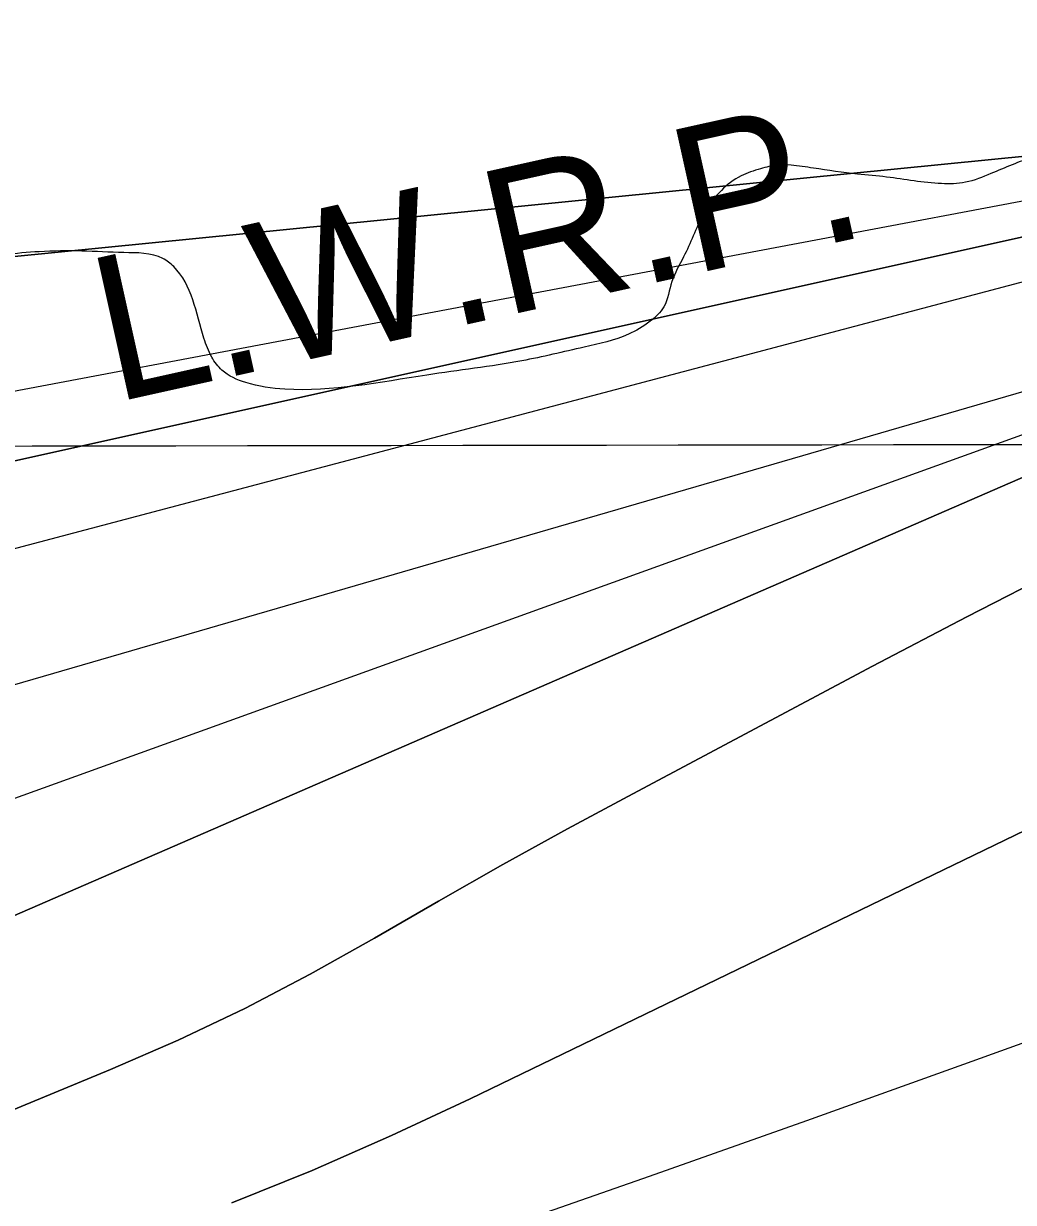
# Model space of a CAD drawing. Extents: x 3329297 to 3367176, y 649250 to 674653.
# Drawn here: x 3337812 to 3338379, y 660267 to 660942 of the extents above; entities that cross this region are included whole.
import ezdxf

# ---------------------------------------------------------------- set-up
doc = ezdxf.new("R2010")
doc.units = 0
for name, color, linetype in [('V-GRID-MAJR', 7, 'Continuous'), ('V-RIVR-EDGE', 7, 'Continuous'), ('V-TOPO-DPTH', 7, 'Continuous'), ('V-TOPO-MAJR', 7, 'Continuous'), ('V-TOPO-MINR', 7, 'Continuous'), ('V-TOPO-WATR', 7, 'Continuous'), ('V-TOPO-WATR-IDEN', 7, 'Continuous')]:
    doc.layers.add(name, color=color, linetype=linetype)

msp = doc.modelspace()

# ---------------------------------------------------------------- linework, layer by layer
at = {"layer": 'V-GRID-MAJR'}
msp.add_spline([(3333421.13, 660693.428), (3338679.904, 660701.46), (3343938.678, 660710.256), (3349197.451, 660719.817), (3354456.222, 660730.142), (3359714.992, 660741.233), (3364973.7600000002, 660753.089), (3364973.761, 660753.089)], degree=3, dxfattribs=at)
at = {"layer": 'V-RIVR-EDGE'}
msp.add_spline([(3338937.398556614, 661038.9798826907), (3338922.836359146, 661016.6337518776), (3338913.2879107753, 661010.4401016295), (3338909.5534775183, 661008.7913995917), (3338900.440008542, 661010.8863548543), (3338872.2716634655, 661017.5877519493), (3338863.9820330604, 661017.6082498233), (3338847.3945731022, 661014.3333934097), (3338836.5955059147, 661005.2414472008), (3338822.87969468, 660989.9394524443), (3338803.3590923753, 660973.8228431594), (3338792.145543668, 660964.7319218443), (3338778.457404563, 660960.6209281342), (3338766.4374404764, 660960.6506500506), (3338750.670744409, 660954.0578916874), (3338739.877826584, 660947.4528346), (3338731.1439927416, 660935.4543932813), (3338722.8154163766, 660919.7245933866), (3338710.758556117, 660904.8329805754), (3338699.5429576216, 660894.91309622), (3338689.159396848, 660886.2346066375), (3338668.4199474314, 660880.0686285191), (3338645.5978414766, 660869.762959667), (3338618.61452202, 660852.8358354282), (3338593.279904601, 660832.1742779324), (3338577.0946274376, 660823.924618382), (3338559.2524490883, 660816.0935399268), (3338550.1348805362, 660816.5305691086), (3338538.9469541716, 660817.8016857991), (3338524.0461173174, 660826.1282123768), (3338507.906960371, 660836.5302212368), (3338499.6306535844, 660841.9389788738), (3338492.6111149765, 660852.7329215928), (3338476.8915640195, 660865.2063131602), (3338462.809441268, 660869.3859747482), (3338450.374995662, 660869.416721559), (3338418.4609434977, 660869.9101198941), (3338390.2649262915, 660865.4205159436), (3338365.786944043, 660855.9479097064), (3338351.2677921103, 660851.010002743), (3338337.587852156, 660850.2148611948), (3338306.0964806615, 660854.0230867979), (3338289.5213194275, 660855.7220086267), (3338264.2461458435, 660859.1003793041), (3338251.4013182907, 660860.79007709), (3338243.526169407, 660860.8095500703), (3338233.9879699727, 660858.7607150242), (3338222.78671999, 660854.6435719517), (3338211.5752210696, 660846.381613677), (3338201.1783366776, 660832.314864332), (3338189.927891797, 660808.3026082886), (3338183.261341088, 660794.2266349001), (3338178.666173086, 660779.7310555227), (3338170.7705263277, 660771.4608980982), (3338158.317632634, 660764.0309775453), (3338133.0158118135, 660756.632828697), (3338097.3509280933, 660748.8458206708), (3338043.0333510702, 660740.6904513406), (3337961.7744752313, 660732.6017001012), (3337939.4016971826, 660736.3873780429), (3337925.7412302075, 660743.4673853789), (3337919.956937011, 660750.9424012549), (3337915.424287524, 660761.7301946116), (3337898.1175281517, 660802.8069106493), (3337891.911579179, 660807.3815807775), (3337869.5377762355, 660810.7527771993), (3337845.49989785, 660811.6411840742), (3337821.0444632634, 660811.2871712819), (3337801.5587073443, 660809.2629336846), (3337782.0637273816, 660803.5083624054), (3337764.216424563, 660793.604876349), (3337739.713844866, 660774.1847136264), (3337721.0140064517, 660754.7502023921), (3337697.738473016, 660728.6952606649), (3337679.4746388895, 660717.963836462), (3337644.2119379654, 660705.2020252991), (3337603.984682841, 660696.182846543), (3337565.4245778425, 660690.8899018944), (3337510.301610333, 660692.2696573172), (3337469.272039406, 660694.0290478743), (3337430.314876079, 660695.7833139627), (3337388.874923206, 660699.2016554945), (3337358.619822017, 660700.105435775), (3337304.319668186, 660698.996252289), (3337262.866391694, 660697.026334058), (3337234.678573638, 660695.8525822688), (3337203.591434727, 660695.5149677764), (3337186.597692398, 660695.5569884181), (3337167.5233433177, 660692.2882813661), (3337153.831104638, 660686.5193615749), (3337137.251843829, 660686.5603573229), (3337124.4029167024, 660686.5921290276), (3337108.235062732, 660685.3886553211), (3337095.376911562, 660681.690093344), (3337086.671774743, 660681.2971345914), (3337075.483848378, 660682.568251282), (3337053.112095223, 660686.7684107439), (3337038.6083166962, 660688.0477265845), (3337026.9997594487, 660686.8329790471), (3337008.7625725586, 660686.87807437), (3337000.0574357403, 660686.4851156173), (3336990.1139788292, 660688.1676391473), (3336974.372905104, 660691.9369187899), (3336966.9173622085, 660694.0277744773), (3336960.7001394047, 660694.0431478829), (3336948.27184316, 660696.5607838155), (3336935.0053598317, 660695.350135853), (3336912.630531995, 660698.3068507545), (3336901.038373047, 660703.723807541), (3336890.6753101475, 660703.3349483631), (3336866.220900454, 660703.3954170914), (3336823.121996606, 660706.403376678), (3336801.991638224, 660709.7714984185), (3336787.48580991, 660710.2218512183), (3336751.422842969, 660709.0675724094), (3336727.3849645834, 660709.9559792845), (3336706.2556310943, 660713.7385825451), (3336691.7600517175, 660718.3337505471), (3336674.7652844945, 660717.9612896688), (3336645.3247978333, 660713.0602788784), (3336625.8451912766, 660713.5229304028), (3336606.791340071, 660718.5438537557), (3336592.2875615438, 660719.823169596), (3336570.7345224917, 660719.8764640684), (3336558.7135335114, 660719.4917044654), (3336550.4300524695, 660721.9990914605), (3336541.7310650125, 660724.0930218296), (3336533.855916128, 660724.1124948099), (3336524.320791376, 660723.3071043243), (3336504.8329856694, 660720.4539036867), (3336490.319983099, 660718.0028858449), (3336479.957945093, 660718.0285081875), (3336467.5388728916, 660724.2764778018), (3336461.3257496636, 660725.9497772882), (3336442.6740812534, 660725.9958975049), (3336394.1848678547, 660728.1882176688), (3336368.0735569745, 660728.667267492), (3336351.091088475, 660733.2685848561), (3336341.561088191, 660734.5356019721), (3336328.715235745, 660735.8108182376), (3336318.763579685, 660734.1774896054), (3336309.647036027, 660735.0290003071), (3336293.9069871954, 660739.2127614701), (3336278.992826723, 660742.1510282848), (3336257.4459370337, 660744.6912118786), (3336234.235996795, 660745.163087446), (3336223.043970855, 660744.7762780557), (3336216.4143163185, 660745.6216393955), (3336202.3291188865, 660748.557856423), (3336192.385661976, 660750.2403799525), (3336179.949166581, 660749.442163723), (3336160.0489291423, 660747.4189510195), (3336130.200110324, 660745.005854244), (3336105.332244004, 660745.4818293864), (3336089.995402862, 660745.1052689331), (3336064.288324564, 660741.4384786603), (3336035.687049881, 660740.6802332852), (3335999.6271576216, 660740.7693990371), (3335970.198969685, 660740.8421664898), (3335955.2817345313, 660742.5369887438), (3335944.925845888, 660745.0495002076), (3335934.1524010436, 660746.3195920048), (3335925.4513637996, 660747.584559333), (3335914.2583129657, 660746.7832684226), (3335899.3349284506, 660745.9912015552), (3335888.1429025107, 660745.604392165), (3335877.366382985, 660745.631039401), (3335864.110148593, 660748.5652066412), (3335849.6155941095, 660753.5748561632), (3335840.091743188, 660757.3287624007), (3335830.9731497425, 660757.351310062), (3335803.1987883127, 660755.7620518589), (3335783.725331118, 660758.7115925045), (3335762.6041967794, 660765.810047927), (3335750.183074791, 660771.2290545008), (3335741.4810126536, 660772.0795403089), (3335717.0235282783, 660770.8965644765), (3335708.319416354, 660770.9180872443), (3335701.27323051, 660770.935510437), (3335686.7838004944, 660778.0175675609), (3335676.4289367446, 660780.9445605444), (3335666.485479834, 660782.6270840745), (3335656.123441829, 660782.6527064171), (3335636.230378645, 660783.5308643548), (3335599.769328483, 660789.0093147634), (3335569.527550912, 660795.3013548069), (3335552.129575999, 660799.4892155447), (3335542.1850941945, 660800.7572575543), (3335524.769696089, 660797.8989324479), (3335511.0825818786, 660794.2024202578), (3335501.9639884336, 660794.2249679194), (3335481.2470866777, 660797.177583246), (3335458.453677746, 660798.47739696), (3335422.8215906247, 660803.9537975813), (3335384.2860830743, 660808.6084094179), (3335357.7766889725, 660815.7201884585), (3335335.3987864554, 660817.4334587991), (3335314.6880340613, 660822.8729632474), (3335304.7404775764, 660822.8975606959), (3335277.3836723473, 660822.5507221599), (3335247.549202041, 660825.940366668), (3335233.878486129, 660828.8755588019), (3335221.026484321, 660827.6638859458), (3335203.625434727, 660830.6083021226), (3335183.743645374, 660836.0457567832), (3335171.31534913, 660838.5633927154), (3335154.737113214, 660839.018869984), (3335125.2966265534, 660834.1178591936), (3335103.735388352, 660830.8553015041), (3335075.1402630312, 660832.5839452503), (3335059.384840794, 660830.5504836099), (3335036.1718258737, 660829.7789146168), (3335026.228368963, 660831.4614381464), (3335016.7004184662, 660833.5574183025), (3334988.130915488, 660845.6481000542), (3334968.2460514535, 660849.8421101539), (3334947.1064690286, 660849.4798982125), (3334935.092654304, 660851.9965092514), (3334919.773236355, 660858.6661346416), (3334910.6618171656, 660861.590052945), (3334896.5776446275, 660864.9407514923), (3334875.443186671, 660866.6509471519), (3334846.8429368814, 660866.3071832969), (3334814.088647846, 660862.243334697), (3334799.57667017, 660860.2067983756), (3334786.3122366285, 660859.8251134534), (3334763.9394585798, 660863.6107913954), (3334750.6760499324, 660863.6435879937), (3334729.9529988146, 660864.109314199), (3334716.282282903, 660867.0445063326), (3334687.694331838, 660871.6745207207), (3334669.46329431, 660874.2065051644), (3334645.8491214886, 660878.8242208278), (3334635.4901581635, 660880.0932877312), (3334625.5446514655, 660880.9468482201), (3334596.949526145, 660882.6754919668), (3334567.1037820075, 660881.5058397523), (3334557.5717319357, 660881.9438938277), (3334545.9723987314, 660884.4594799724), (3334521.960142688, 660895.7099248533), (3334508.2955761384, 660901.1320061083), (3334490.067613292, 660904.907435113), (3334462.7077333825, 660903.3171520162), (3334451.5157074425, 660902.9303426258), (3334433.69505186, 660903.8033760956), (3334404.697743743, 660910.5068229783), (3334381.0886953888, 660917.1969462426), (3334364.9331401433, 660920.9672507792), (3334352.917275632, 660922.6548987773), (3334336.75454613, 660923.5238326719), (3334316.437777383, 660920.6726818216), (3334296.5477888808, 660922.7942843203), (3334284.541148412, 660928.2122660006), (3334260.9239009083, 660931.5865371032), (3334243.938357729, 660934.9444099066), (3334228.60254148, 660934.9823309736), (3334209.532291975, 660933.3715500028), (3334195.436845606, 660932.162951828), (3334181.763055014, 660933.854699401), (3334171.4030667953, 660934.709284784), (3334166.848894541, 660936.7929662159), (3334153.5844610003, 660936.4112812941), (3334133.268717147, 660933.9746119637), (3334121.2549024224, 660936.4912230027), (3334114.214865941, 660938.9955353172), (3334098.0582858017, 660942.3513583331), (3334086.040371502, 660943.2100432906), (3334069.0538034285, 660946.1534345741), (3334054.956307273, 660944.1158733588), (3334034.2312063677, 660943.752636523), (3334004.815317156, 660948.7991822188), (3333961.735886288, 660959.6822906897), (3333930.2486143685, 660965.1484423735), (3333912.4402575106, 660970.995254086), (3333902.508074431, 660977.2370743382), (3333891.3344965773, 660984.3109323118), (3333867.3160911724, 660993.0744880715), (3333818.846350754, 661003.1419571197), (3333763.753105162, 661016.5416766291), (3333734.3484897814, 661026.147519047), (3333691.6855902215, 661037.8585656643), (3333658.539367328, 661042.914335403), (3333635.331476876, 661044.215174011), (3333621.6494871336, 661042.591069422), (3333588.8951980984, 661038.5272208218), (3333566.0946149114, 661036.9256638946), (3333542.057761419, 661038.2285522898), (3333498.9629571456, 661042.8944379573), (3333465.8218587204, 661050.0226152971), (3333420.687729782, 661060.1318435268)], degree=3, dxfattribs=at)
at = {"layer": 'V-TOPO-DPTH'}
for points in [[(3337564.796728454, 660784.5416614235), (3338550.6788122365, 660882.3715741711), (3338576.1647906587, 660898.2574043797), (3338590.408109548, 660907.2938555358), (3338604.5526652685, 660916.4797630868), (3338618.549076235, 660925.889855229), (3338632.4467240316, 660935.4494037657), (3339290.7536398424, 661396.0372962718), (3339294.096308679, 661398.5155332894), (3339297.340830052, 661401.1098373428), (3339300.4381302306, 661403.8782419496), (3339303.437282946, 661406.762713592), (3339646.792164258, 662182.5870250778), (3339656.149870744, 662199.2134893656), (3339664.9036387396, 662216.1657025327), (3339673.2547810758, 662233.3350816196), (3339771.030514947, 662931.7203002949)], [(3337698.8332683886, 660667.625784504), (3338559.355493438, 660858.7868915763), (3338572.5767342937, 660865.7193400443), (3338585.5089521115, 660873.2508644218), (3338824.4857277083, 661023.3584917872), (3338908.853132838, 661078.3757355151), (3338991.898839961, 661135.2540325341), (3339072.9620000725, 661194.9239094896), (3339152.7034621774, 661256.4548397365), (3339286.190865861, 661363.1302369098), (3339298.0038047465, 661372.9338253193), (3339309.5630273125, 661383.0176251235), (3339320.7416753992, 661393.5217420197), (3339331.6666071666, 661404.3060703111), (3339703.421333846, 662181.9900994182), (3339807.2289217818, 662914.4971204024)], [(3339807.2289217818, 662914.4971204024), (3339703.421333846, 662181.9900994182), (3339331.6666071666, 661404.3060703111), (3339320.7416753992, 661393.5217420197), (3339309.5630273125, 661383.0176251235), (3339298.0038047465, 661372.9338253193), (3339286.190865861, 661363.1302369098), (3339152.7034621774, 661256.4548397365), (3339072.9620000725, 661194.9239094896), (3338991.898839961, 661135.2540325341), (3338908.853132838, 661078.3757355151), (3338824.4857277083, 661023.3584917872), (3338585.5089521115, 660873.2508644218), (3338572.5767342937, 660865.7193400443), (3338559.355493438, 660858.7868915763), (3337698.8332683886, 660667.625784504)], [(3339950.776436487, 661956.3030495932), (3339385.943732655, 661364.8242665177), (3339379.7371992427, 661358.3145830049), (3339373.537579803, 661351.7983319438), (3339367.3483313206, 661345.2722295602), (3338599.0959444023, 660794.131510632), (3338597.256438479, 660793.157023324), (3337756.2168790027, 660548.6461467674), (3337725.2939036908, 660543.7374647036), (3337694.288880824, 660539.5168281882), (3337663.160786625, 660536.3282599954), (3337631.950644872, 660533.8277373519), (3337550.6323152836, 660528.6707645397), (3337478.735968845, 660523.6911671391), (3336887.807607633, 660480.0181102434), (3336869.5255897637, 660481.2051073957), (3336842.67562874, 660483.0106622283), (3336815.8316714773, 660484.8988452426), (3336788.996719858, 660486.9109705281), (3336124.140254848, 660480.7398634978)], [(3339950.776436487, 661956.3030495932), (3339385.943732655, 661364.8242665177), (3339379.7371992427, 661358.3145830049), (3339373.537579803, 661351.7983319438), (3339367.3483313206, 661345.2722295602), (3338599.0959444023, 660794.131510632), (3338597.256438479, 660793.157023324), (3337756.2168790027, 660548.6461467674), (3337725.2939036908, 660543.7374647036), (3337694.288880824, 660539.5168281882), (3337663.160786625, 660536.3282599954), (3337631.950644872, 660533.8277373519), (3337550.6323152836, 660528.6707645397), (3337478.735968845, 660523.6911671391), (3336887.807607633, 660480.0181102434), (3336869.5255897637, 660481.2051073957), (3336842.67562874, 660483.0106622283), (3336815.8316714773, 660484.8988452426), (3336788.996719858, 660486.9109705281), (3336124.140254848, 660480.7398634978)], [(3337747.134016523, 660405.5183935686), (3338623.164980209, 660785.9430611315), (3338854.1537079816, 660892.9693891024), (3338931.0552657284, 660927.5927657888), (3339008.429054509, 660961.0921493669), (3339086.5111898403, 660992.9055432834), (3339165.065556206, 661023.5949440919), (3339300.0498695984, 661074.6496583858), (3339311.5246348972, 661078.7865390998), (3339323.0765554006, 661082.6822956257), (3339334.7442087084, 661086.21636587), (3339346.48901722, 661089.5093119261), (3339358.152064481, 661092.9874417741), (3339369.630524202, 661096.9495452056), (3339380.832102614, 661101.6376090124), (3339391.8490934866, 661106.8096464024), (3339456.7364616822, 661139.8490044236), (3339463.497357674, 661143.6548263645), (3339470.01267209, 661147.8123162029), (3339476.159614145, 661152.4973078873), (3339482.0609746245, 661157.5339674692), (3339879.0181110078, 661526.0415972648)], [(3337747.134016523, 660405.5183935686), (3338623.164980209, 660785.9430611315), (3338854.1537079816, 660892.9693891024), (3338931.0552657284, 660927.5927657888), (3339008.429054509, 660961.0921493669), (3339086.5111898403, 660992.9055432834), (3339165.065556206, 661023.5949440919), (3339300.0498695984, 661074.6496583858), (3339311.5246348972, 661078.7865390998), (3339323.0765554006, 661082.6822956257), (3339334.7442087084, 661086.21636587), (3339346.48901722, 661089.5093119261), (3339358.152064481, 661092.9874417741), (3339369.630524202, 661096.9495452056), (3339380.832102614, 661101.6376090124), (3339391.8490934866, 661106.8096464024), (3339456.7364616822, 661139.8490044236), (3339463.497357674, 661143.6548263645), (3339470.01267209, 661147.8123162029), (3339476.159614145, 661152.4973078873), (3339482.0609746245, 661157.5339674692), (3339879.0181110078, 661526.0415972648)], [(3339920.1473931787, 661398.9641857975), (3339534.5101127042, 661074.9065818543), (3339529.700053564, 661071.0796769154), (3339524.7646179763, 661067.4322822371), (3338654.599778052, 660748.3642549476), (3338640.4551255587, 660741.8118312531), (3338626.320159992, 660735.2386367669), (3338612.1997248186, 660728.6342860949), (3338598.0889765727, 660722.0091646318), (3338516.006087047, 660683.3600008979), (3338461.061873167, 660656.9942006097), (3338406.385143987, 660630.0946423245), (3338352.1096418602, 660602.3944470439), (3338298.1016244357, 660574.1604937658), (3338160.7984529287, 660501.0922752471), (3338123.5653773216, 660480.9702376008), (3338086.509293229, 660460.5321148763), (3338049.7186964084, 660439.6198645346), (3338013.105091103, 660418.3915291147), (3337976.225547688, 660397.7278547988), (3337938.8165507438, 660378.1288644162), (3337900.6133735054, 660360.1268999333), (3337861.8807427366, 660343.1896193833), (3337778.4484552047, 660308.7870671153)], [(3337778.4484552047, 660308.7870671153), (3337861.8807427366, 660343.1896193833), (3337900.6133735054, 660360.1268999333), (3337938.8165507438, 660378.1288644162), (3337976.225547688, 660397.7278547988), (3338013.105091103, 660418.3915291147), (3338049.7186964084, 660439.6198645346), (3338086.509293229, 660460.5321148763), (3338123.5653773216, 660480.9702376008), (3338160.7984529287, 660501.0922752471), (3338298.1016244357, 660574.1604937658), (3338352.1096418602, 660602.3944470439), (3338406.385143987, 660630.0946423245), (3338461.061873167, 660656.9942006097), (3338516.006087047, 660683.3600008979), (3338598.0889765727, 660722.0091646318), (3338612.1997248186, 660728.6342860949), (3338626.320159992, 660735.2386367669), (3338640.4551255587, 660741.8118312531), (3338654.599778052, 660748.3642549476), (3339524.7646179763, 661067.4322822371), (3339529.700053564, 661071.0796769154), (3339534.5101127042, 661074.9065818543), (3339920.1473931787, 661398.9641857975)], [(3338462.070045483, 660517.2008922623), (3338067.832194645, 660326.3916936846), (3338022.8505970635, 660305.4881238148), (3337977.465632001, 660285.5430847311), (3337931.4756157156, 660267.0358418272)], [(3337931.4756157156, 660267.0358418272), (3337977.465632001, 660285.5430847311), (3338022.8505970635, 660305.4881238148), (3338067.832194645, 660326.3916936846), (3338462.070045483, 660517.2008922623)]]:
    msp.add_lwpolyline(points, dxfattribs=at)
at = {"layer": 'V-TOPO-MAJR'}
msp.add_lwpolyline([(3339010.335141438, 660603.62853437), (3338947.4987923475, 660575.3226016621), (3338884.388593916, 660547.6131723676), (3338798.54720589, 660510.6524365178), (3338778.0781770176, 660502.0583201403), (3338757.5105027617, 660493.7138216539), (3338736.794860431, 660485.7437500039), (3338715.980572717, 660478.0232962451), (3338350.170621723, 660346.0988027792), (3338260.287360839, 660313.9151419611), (3338170.307659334, 660282.0054085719), (3338080.183296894, 660250.5065663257)], dxfattribs=at)
at = {"layer": 'V-TOPO-MINR'}
for points in [[(3339771.030514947, 662931.7203002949), (3339673.2547810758, 662233.3350816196), (3339664.9036387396, 662216.1657025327), (3339656.149870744, 662199.2134893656), (3339646.792164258, 662182.5870250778), (3339303.437282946, 661406.762713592), (3339300.4381302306, 661403.8782419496), (3339297.340830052, 661401.1098373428), (3339294.096308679, 661398.5155332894), (3339290.7536398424, 661396.0372962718), (3338632.4467240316, 660935.4494037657), (3338618.549076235, 660925.889855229), (3338604.5526652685, 660916.4797630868), (3338590.408109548, 660907.2938555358), (3338576.1647906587, 660898.2574043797), (3338550.6788122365, 660882.3715741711), (3337564.796728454, 660784.5416614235)], [(3339788.0048721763, 662933.3658031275), (3339698.03259674, 662238.9243209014), (3339686.194705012, 662212.3539023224), (3339673.736736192, 662186.0913109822), (3339316.555854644, 661405.5844370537), (3339309.845681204, 661399.0854751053), (3339302.940516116, 661392.811739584), (3339295.7428635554, 661386.8758437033), (3339288.3502193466, 661381.1651742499), (3338925.506181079, 661114.51350159), (3338865.1641848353, 661071.200306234), (3338804.199808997, 661028.803783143), (3338742.301863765, 660987.7822684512), (3338679.7815389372, 660947.6774260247), (3338568.10555972, 660877.7926041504), (3338560.8340077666, 660873.5716694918), (3337654.5533203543, 660702.5882972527)], [(3339881.99536538, 662890.2834387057), (3339802.071735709, 662137.4196744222), (3339801.5445078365, 662134.4646390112), (3339800.9924990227, 662131.5144022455), (3339800.4033187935, 662128.5713634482), (3339799.789357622, 662125.6331232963), (3339799.2727026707, 662122.6887210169), (3339798.90847522, 662119.7314793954), (3339798.772889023, 662116.7549787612), (3339346.2524912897, 661380.813397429), (3339325.2096999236, 661359.7379287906), (3339303.396583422, 661339.4607890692), (3339281.06991683, 661319.7158686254), (3339250.736325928, 661293.881080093), (3339212.222764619, 661262.4811643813), (3339172.8678664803, 661232.225628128), (3339132.2509630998, 661203.6866610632), (3339090.79272289, 661176.2920734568), (3338602.8907956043, 660868.743283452), (3338584.307036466, 660857.8867177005), (3338565.3039667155, 660847.8975186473), (3338545.671931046, 660839.2093696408), (3338525.620584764, 660831.3885873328), (3337739.609934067, 660623.3994988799)], [(3339950.776436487, 661956.3030495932), (3339385.943732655, 661364.8242665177), (3339379.7371992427, 661358.3145830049), (3339373.537579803, 661351.7983319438), (3339367.3483313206, 661345.2722295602), (3338599.0959444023, 660794.131510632), (3338597.256438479, 660793.157023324), (3337756.2168790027, 660548.6461467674), (3337725.2939036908, 660543.7374647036), (3337694.288880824, 660539.5168281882), (3337663.160786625, 660536.3282599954), (3337631.950644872, 660533.8277373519), (3337550.6323152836, 660528.6707645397), (3337478.735968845, 660523.6911671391), (3336887.807607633, 660480.0181102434), (3336869.5255897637, 660481.2051073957), (3336842.67562874, 660483.0106622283), (3336815.8316714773, 660484.8988452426), (3336788.996719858, 660486.9109705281), (3336124.140254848, 660480.7398634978)], [(3340028.11566226, 661791.4659716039), (3339453.1182294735, 661237.5262055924), (3339439.3185674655, 661225.2750278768), (3339424.93119196, 661213.8274254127), (3339409.6622462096, 661203.5851858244), (3339393.8055869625, 661194.1465214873), (3339283.2029876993, 661134.268863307), (3339211.43015211, 661095.82359989), (3339139.434266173, 661057.805308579), (3339067.1038047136, 661020.4274754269), (3338994.550292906, 660983.4766143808), (3338611.014373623, 660790.2838153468), (3338605.2639109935, 660787.4661130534), (3338599.4743077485, 660784.7337666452), (3338593.62599358, 660782.129454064), (3337755.999671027, 660479.9804150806), (3337735.6580543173, 660474.5917466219), (3336831.7422308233, 660395.595960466), (3336809.5779699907, 660393.7470940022), (3336787.4082759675, 660391.9617138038), (3336694.2603581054, 660384.661689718), (3336625.4853199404, 660379.7833730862), (3336556.6738866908, 660375.5839909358), (3336487.807860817, 660372.4030105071)], [(3339879.0181110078, 661526.0415972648), (3339482.0609746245, 661157.5339674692), (3339476.159614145, 661152.4973078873), (3339470.01267209, 661147.8123162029), (3339463.497357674, 661143.6548263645), (3339456.7364616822, 661139.8490044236), (3339391.8490934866, 661106.8096464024), (3339380.832102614, 661101.6376090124), (3339369.630524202, 661096.9495452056), (3339358.152064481, 661092.9874417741), (3339346.48901722, 661089.5093119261), (3339334.7442087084, 661086.21636587), (3339323.0765554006, 661082.6822956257), (3339311.5246348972, 661078.7865390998), (3339300.0498695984, 661074.6496583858), (3339165.065556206, 661023.5949440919), (3339086.5111898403, 660992.9055432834), (3339008.429054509, 660961.0921493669), (3338931.0552657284, 660927.5927657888), (3338854.1537079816, 660892.9693891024), (3338623.164980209, 660785.9430611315), (3337747.134016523, 660405.5183935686)], [(3339920.1473931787, 661398.9641857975), (3339534.5101127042, 661074.9065818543), (3339529.700053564, 661071.0796769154), (3339524.7646179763, 661067.4322822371), (3338654.599778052, 660748.3642549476), (3338640.4551255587, 660741.8118312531), (3338626.320159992, 660735.2386367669), (3338612.1997248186, 660728.6342860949), (3338598.0889765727, 660722.0091646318), (3338516.006087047, 660683.3600008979), (3338461.061873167, 660656.9942006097), (3338406.385143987, 660630.0946423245), (3338352.1096418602, 660602.3944470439), (3338298.1016244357, 660574.1604937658), (3338160.7984529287, 660501.0922752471), (3338123.5653773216, 660480.9702376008), (3338086.509293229, 660460.5321148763), (3338049.7186964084, 660439.6198645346), (3338013.105091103, 660418.3915291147), (3337976.225547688, 660397.7278547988), (3337938.8165507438, 660378.1288644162), (3337900.6133735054, 660360.1268999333), (3337861.8807427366, 660343.1896193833), (3337778.4484552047, 660308.7870671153)], [(3338462.070045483, 660517.2008922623), (3338067.832194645, 660326.3916936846), (3338022.8505970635, 660305.4881238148), (3337977.465632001, 660285.5430847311), (3337931.4756157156, 660267.0358418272)]]:
    msp.add_lwpolyline(points, dxfattribs=at)
at = {"layer": 'V-TOPO-WATR'}
msp.add_lwpolyline([(3339807.2289217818, 662914.4971204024), (3339703.421333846, 662181.9900994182), (3339331.6666071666, 661404.3060703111), (3339320.7416753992, 661393.5217420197), (3339309.5630273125, 661383.0176251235), (3339298.0038047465, 661372.9338253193), (3339286.190865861, 661363.1302369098), (3339152.7034621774, 661256.4548397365), (3339072.9620000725, 661194.9239094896), (3338991.898839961, 661135.2540325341), (3338908.853132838, 661078.3757355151), (3338824.4857277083, 661023.3584917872), (3338585.5089521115, 660873.2508644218), (3338572.5767342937, 660865.7193400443), (3338559.355493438, 660858.7868915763), (3337698.8332683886, 660667.625784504)], dxfattribs=at)

# ---------------------------------------------------------------- texts
at = {"layer": 'V-TOPO-WATR-IDEN'}
msp.add_text('L.W.R.P.', height=83, rotation=12.51508405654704, dxfattribs=at).set_placement((3337863.705417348, 660724.7240348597))

doc.saveas('drawing.dxf')
